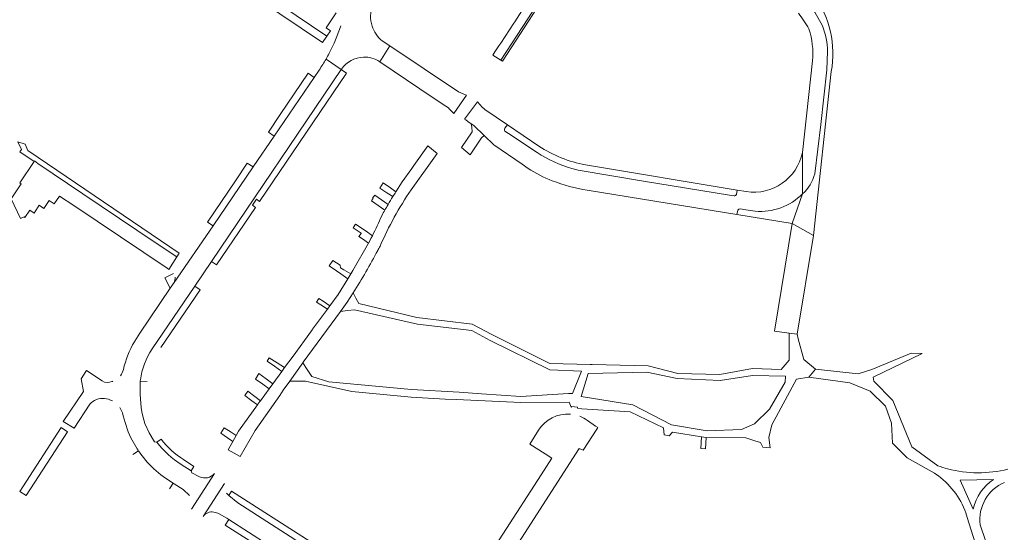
# Model space of a CAD drawing. Header units: metres. Extents: x 166325 to 190320, y 381923 to 404576.
# Tile 411 of 656: x 176877 to 177139, y 387764 to 387901. Entities that reach past the tile are written whole.
import ezdxf

# ---------------------------------------------------------------- set-up
doc = ezdxf.new("R2010")
doc.units = ezdxf.units.M
for name, color, linetype, lineweight in [('B-WE-VH-VERHARDING_ASFALT-GV', 8, 'Continuous', 18), ('B-WE-VH-VERHARDING_BETONSTRAATSTEEN-GV', 8, 'Continuous', 18), ('B-WE-VH-VERHARDING_FUNDERING_ZAND-GV', 8, 'Continuous', 18)]:
    doc.layers.add(name, color=color, linetype=linetype, lineweight=lineweight)

msp = doc.modelspace()

# ---------------------------------------------------------------- linework, layer by layer
at = {"layer": 'B-WE-VH-VERHARDING_ASFALT-GV', "flags": 128}
for points in [[(177012.422, 387905.21), (177009.095, 387900.133), (177008.85, 387899.759), (177005.348, 387894.415), (177004.882, 387893.703), (177003.829, 387892.097), (177003.277, 387891.254), (177005.351, 387889.902), (177012.556, 387900.871)], [(176981.537, 387855.416), (176988.49, 387865.09), (176985.99, 387867.07), (176982.269, 387861.855), (176981.722, 387861.089), (176979.19, 387857.54), (176977.484, 387854.868)], [(176970.724, 387842.163), (176970.209, 387841.222), (176966.07, 387833.92), (176965.543, 387833.06), (176964.743, 387831.752), (176962.19, 387827.58), (176959.96, 387824.56), (176959.314, 387823.685), (176955.36, 387818.33)], [(176955.048, 387817.899), (176950.16, 387811.15), (176947.93, 387808.092), (176947.203, 387807.094), (176944.8, 387803.798), (176943.821, 387802.456), (176941.523, 387799.304), (176941.373, 387799.098), (176940.831, 387798.354), (176940.73, 387798.216), (176935.63, 387791.22), (176934.999, 387790.067), (176934.126, 387788.47), (176932.921, 387786.266), (176936.076, 387784.444), (176940.06, 387791.33), (176946.627, 387800.705), (176947.576, 387802.058), (176949.282, 387804.493), (176952.727, 387809.412), (176952.81, 387809.53), (176962.758, 387823.063), (176964.55, 387825.5), (176966.181, 387828.035)]]:
    msp.add_lwpolyline(points, dxfattribs=at)
at = {"layer": 'B-WE-VH-VERHARDING_ASFALT-GV'}
for points in [[(176973.278, 387840.397, -0.0448817), (176981.537, 387855.416)], [(176976.698, 387853.602, 0.0048713), (176975.416, 387851.465)], [(176977.484, 387854.868, 0.0029884), (176976.698, 387853.602)], [(176974.553, 387849.978, 0.0026713), (176973.731, 387848.522)], [(176975.416, 387851.465, 0.002385), (176974.553, 387849.978)], [(176973.731, 387848.522, -0.0162335), (176971.247, 387843.182)], [(176972.676, 387839.251, 0.0020863), (176973.278, 387840.397)], [(176966.181, 387828.035, 0.0188489), (176972.676, 387839.251)], [(176955.36, 387818.33, -0.0491839), (176955.048, 387817.899)]]:
    msp.add_lwpolyline(points, format="xyb", dxfattribs=at)
at = {"layer": 'B-WE-VH-VERHARDING_BETONSTRAATSTEEN-GV', "flags": 128}
for points in [[(177029.094, 387926.586), (177028.644, 387926.858), (177019.653, 387911.97), (177012.556, 387900.871), (177005.351, 387889.902), (177005.797, 387889.628), (177012.926, 387900.506), (177013.726, 387901.766), (177020.117, 387911.687)], [(176975.913, 387893.668), (176973.209, 387889.475), (176983.862, 387882.3), (176988.477, 387879.192), (176990.797, 387877.629), (176991.479, 387877.17), (176991.678, 387876.964), (176992.93, 387875.66), (176996.307, 387880.554), (176995.537, 387880.888), (176994.172, 387881.48)], [(176962.966, 387887.404), (176928.451, 387836.332), (176929.83, 387835.41), (176940.181, 387850.698), (176939.346, 387851.277), (176940.422, 387852.88), (176941.279, 387852.319), (176964.371, 387886.423)], [(176955.77, 387885.317), (176954.205, 387886.469), (176946.734, 387875.405), (176943.592, 387870.749), (176945.118, 387869.681)], [(177000.253, 387869.229), (177000.962, 387869.881), (176998.22, 387872.52), (176997.536, 387872.987), (176997.645, 387872.073), (176997.795, 387870.811), (176994.964, 387866.674), (176997.26, 387864.75)], [(176882.416, 387864.011), (176879.69, 387865.86), (176878.923, 387867.507), (176876.99, 387868.16), (176877.94, 387866.12), (176877.517, 387865.499), (176881.332, 387862.909), (176881.445, 387863.075), (176882.327, 387862.392), (176894.239, 387854.344), (176903.997, 387847.782), (176913.206, 387841.52), (176919.242, 387837.541), (176919.903, 387838.59)], [(176881.332, 387862.909), (176877.515, 387857.295), (176877.905, 387857), (176875.191, 387852.957), (176877.675, 387847.735), (176878.691, 387848.2), (176878.857, 387848.068), (176880.165, 387849.956), (176881.313, 387849.17), (176882.707, 387851.283), (176883.931, 387850.455), (176885.341, 387852.548), (176886.671, 387851.656), (176888.095, 387853.728), (176891.93, 387851.21), (176916.7, 387834.54), (176917.129, 387834.189), (176919.242, 387837.541), (176913.206, 387841.52), (176903.997, 387847.782), (176894.239, 387854.344), (176882.327, 387862.392), (176881.445, 387863.075)], [(176939.553, 387861.513), (176938.002, 387862.461), (176934.844, 387857.818), (176927.409, 387846.821), (176928.884, 387845.852)], [(177088.46, 387843.25), (177082.841, 387846.4), (177078.155, 387817.775), (177082.066, 387817.278), (177084.181, 387817.01)], [(176962.738, 387834.66), (176962.706, 387835.358), (176960.721, 387836.576), (176959.747, 387835.135), (176961.672, 387833.831), (176962.882, 387833.012), (176964.743, 387831.752), (176965.543, 387833.06), (176963.624, 387834.155)], [(176958.164, 387825.753), (176957.033, 387826.504), (176956.377, 387825.54), (176957.507, 387824.826), (176959.314, 387823.685), (176959.96, 387824.56)], [(176945.927, 387809.355), (176943.82, 387810.683), (176943.316, 387809.792), (176945.26, 387808.443), (176947.203, 387807.094), (176947.93, 387808.092)], [(176943.052, 387805.08), (176941.083, 387806.525), (176940.155, 387805.043), (176942.119, 387803.657), (176943.821, 387802.456), (176944.8, 387803.798)], [(176940, 387800.43), (176938.157, 387801.792), (176937.359, 387800.652), (176939.249, 387799.285), (176940.73, 387798.216), (176940.831, 387798.354), (176941.373, 387799.098), (176941.523, 387799.304)], [(176890.216, 387791.046), (176888.543, 387792.142), (176878.355, 387776.374), (176877.58, 387775.175), (176879.255, 387774.082)], [(176933.735, 387790.883), (176931.876, 387792.082), (176930.929, 387790.657), (176932.764, 387789.402), (176934.126, 387788.47), (176934.999, 387790.067)], [(176933.106, 387774.116), (176935.481, 387772.16), (176964.837, 387753.254), (176965.758, 387754.715), (176933.84, 387775.252)], [(176933.091, 387767.703), (176932.111, 387766.175), (176942.592, 387759.502), (176943.555, 387760.954)]]:
    msp.add_lwpolyline(points, close=True, dxfattribs=at)
for points in [[(176929.608, 387913.78), (176957.997, 387894.554), (176959.141, 387896.25), (176930.365, 387915.801)], [(176930.365, 387915.801), (176959.141, 387896.25), (176960.088, 387897.692), (176958.976, 387898.454), (176961.592, 387902.51)], [(177090.861, 387898.999), (177088.897, 387902.625), (177085.453, 387907.312), (177079.888, 387913.911), (177079.718, 387914.13), (177080.722, 387915.003)], [(176973.209, 387889.475), (176975.913, 387893.668), (176973.872, 387895.03)], [(177088.84, 387859.667), (177090.413, 387872.785), (177092.052, 387887.294), (177092.237, 387892.199)], [(176958.938, 387890.2), (176962.966, 387887.404), (176963.057, 387887.539)], [(176962.966, 387887.404), (176958.938, 387890.2)], [(177088.261, 387889.745), (177085.541, 387865.37), (177085.591, 387854.309)], [(176957.1, 387887.27), (176955.77, 387885.317), (176945.118, 387869.681), (176939.553, 387861.513), (176928.884, 387845.852), (176918.566, 387830.707), (176917.536, 387829.193), (176909.445, 387817.298), (176908.084, 387815.146), (176907.994, 387814.992)], [(176912.731, 387813.07), (176924.021, 387829.777), (176928.451, 387836.332), (176962.966, 387887.404)], [(177085.591, 387854.309), (177082.841, 387846.4), (177088.46, 387843.25), (177093.221, 387886.894)], [(177006.447, 387871.784), (177007.131, 387872.699), (177001.161, 387876.737), (177000.92, 387876.9), (177000.445, 387877.41), (176999.772, 387878.133), (176999.16, 387878.79), (176995.755, 387874.205), (176996.066, 387873.993), (176996.646, 387873.596), (176997.536, 387872.987), (176998.22, 387872.52), (177000.962, 387869.881), (177003.55, 387867.39), (177011.037, 387862.193), (177012.626, 387861.09)], [(177006.442, 387871.02), (177007.468, 387870.342), (177015.058, 387865.325)], [(177007.468, 387870.342), (177006.442, 387871.02)], [(177015.484, 387867.05), (177007.131, 387872.699), (177006.447, 387871.784)], [(177015.058, 387865.325), (177007.468, 387870.342)], [(177085.591, 387854.309), (177085.541, 387865.37)], [(177067.406, 387853.78), (177066.165, 387853.932), (177043.293, 387857.664), (177025.94, 387860.592), (177024.307, 387861.044)], [(177067.998, 387854.125), (177068.186, 387855.35), (177027.871, 387862.04)], [(176976.051, 387855.9), (176974.154, 387857.266), (176973.188, 387855.871), (176975.105, 387854.631), (176976.698, 387853.602)], [(176977.484, 387854.868), (176976.051, 387855.9)], [(177028.372, 387855.27), (177068.141, 387848.794), (177068.426, 387849.948)], [(177070.613, 387854.947), (177068.186, 387855.35), (177067.998, 387854.125)], [(176973.666, 387852.713), (176971.88, 387853.986), (176971.319, 387853.186), (176971.423, 387853.137), (176970.985, 387852.489), (176972.772, 387851.232), (176974.553, 387849.978)], [(176975.416, 387851.465), (176973.666, 387852.713)], [(177068.426, 387849.948), (177068.141, 387848.794), (177082.841, 387846.4), (177085.591, 387854.309)], [(177073.007, 387849.701), (177070.544, 387850.097), (177069.002, 387850.303)], [(176971.247, 387843.182), (176969.552, 387844.372), (176966.805, 387846.301), (176966.154, 387845.253), (176968.246, 387843.836), (176968.228, 387843.81), (176967.627, 387842.955), (176968.579, 387842.317), (176970.209, 387841.222), (176970.724, 387842.163)], [(176918.361, 387833.18), (176916.038, 387832.011), (176917.536, 387829.193), (176918.566, 387830.707)], [(176924.021, 387829.777), (176912.731, 387813.07)], [(176915.041, 387813.473), (176925.458, 387828.829), (176924.021, 387829.777)], [(176899.46, 387804.549), (176895.243, 387807.295), (176895.107, 387807.085), (176893.815, 387805.082), (176894.467, 387801.782), (176889.076, 387793.791), (176891.949, 387791.965), (176896.131, 387798.331)], [(176909.571, 387804.826), (176909.562, 387804.668), (176909.554, 387804.51), (176911.348, 387804.375)], [(176909.554, 387804.51), (176909.562, 387804.668), (176909.571, 387804.826)], [(176913.973, 387788.253), (176913.367, 387788.393), (176911.918, 387790.749), (176910.795, 387793.242), (176910.189, 387795.157)], [(177027.295, 387786.108), (177030.929, 387791.751), (177031.17, 387792.125), (177030.546, 387792.566), (177028.425, 387794.065)], [(177015.365, 387791.417), (177013.091, 387787.75), (177017.151, 387785.14), (177018.955, 387784.046), (177016.124, 387779.606), (177005.902, 387763.786), (176995.96, 387748.375), (176990.775, 387740.29), (176994.788, 387737.664), (177026.199, 387786.543), (177027.295, 387786.108)], [(176907.06, 387789.391), (176908.753, 387786.454), (176908.958, 387786.099)], [(176915.117, 387789.049), (176913.973, 387788.253)], [(176909.043, 387785.975), (176907.595, 387784.967)], [(176920.443, 387782.326), (176923.109, 387780.67), (176923.816, 387781.827), (176921.058, 387783.63)], [(176925.289, 387779.081), (176923.26, 387780.065), (176923.109, 387780.67), (176920.443, 387782.326)], [(176923.156, 387770.409), (176929.252, 387779.898)], [(176917.324, 387775.828), (176918.277, 387777.374)], [(176918.555, 387777.213), (176920.95, 387775.655), (176922.622, 387774.083)], [(176931.944, 387777.301), (176926.255, 387768.501)], [(176933.106, 387774.116), (176932.438, 387774.667)], [(176996.94, 387732.561), (176996.852, 387732.626), (176996.764, 387732.692), (176994.251, 387734.31), (176986.264, 387739.454), (176971.406, 387749.023), (176964.837, 387753.254), (176935.481, 387772.16), (176933.106, 387774.116)], [(176930.555, 387769.21), (176932.6, 387768.02), (176933.091, 387767.703), (176943.555, 387760.954), (176962.052, 387749.022), (176978.267, 387738.563), (176985.852, 387733.67), (176985.943, 387733.609), (176993.99, 387728.22)]]:
    msp.add_lwpolyline(points, dxfattribs=at)
at = {"layer": 'B-WE-VH-VERHARDING_BETONSTRAATSTEEN-GV'}
for points in [[(177093.221, 387886.894, 0.2062727), (177088.631, 387907.08)], [(176971.162, 387898.969, -0.1675141), (176971.276, 387904.449)], [(177084.491, 387902.38, -0.0349223), (177087.289, 387898.213)], [(176962.821, 387899.027, -0.0440509), (176959.769, 387891.712)], [(176973.872, 387895.03, -0.146315), (176971.162, 387898.969)], [(177087.289, 387898.213, -0.0975328), (177088.261, 387889.745)], [(177092.237, 387892.199, 0.1029513), (177090.861, 387898.999)], [(176958.938, 387890.2, -0.0187566), (176957.1, 387887.27)], [(176959.769, 387891.712, -0.0088366), (176958.938, 387890.2)], [(176963.057, 387887.539, -0.2380108), (176968.872, 387890.72)], [(176968.872, 387890.72, -0.1564426), (176973.209, 387889.475)], [(177006.442, 387871.02, -0.3160862), (177006.447, 387871.784)], [(177027.871, 387862.04, -0.1020618), (177015.484, 387867.05)], [(177015.058, 387865.325, 0.072913), (177024.307, 387861.044)], [(177085.541, 387865.37, -0.4050738), (177070.613, 387854.947)], [(177012.626, 387861.09, 0.0533915), (177019.042, 387857.819)], [(177019.042, 387857.819, 0.0492798), (177028.372, 387855.27)], [(177085.591, 387854.309, 0.1442095), (177088.84, 387859.667)], [(177067.998, 387854.125, -0.3250355), (177067.406, 387853.78)], [(177085.591, 387854.309, -0.2186974), (177073.007, 387849.701)], [(177069.002, 387850.303, 0.3277495), (177068.426, 387849.948)], [(176970.724, 387842.163, 0.0027289), (176971.247, 387843.182)], [(176918.566, 387830.707, 0.1035907), (176918.815, 387832.165)], [(176907.994, 387814.992, 0.0758227), (176905.062, 387807.584)], [(176912.731, 387813.07, 0.1144328), (176909.571, 387804.826)], [(176905.062, 387807.584, -0.1011767), (176904.266, 387805.956)], [(176902.003, 387804.4, -0.2520977), (176899.46, 387804.549)], [(176902.283, 387804.494, -0.0192589), (176902.003, 387804.4)], [(176910.189, 387795.157, -0.0591359), (176909.554, 387804.51)], [(176896.131, 387798.331, -0.2585525), (176900.042, 387799.88)], [(176900.042, 387799.88, -0.0997734), (176902.163, 387799.236)], [(176904.126, 387797.464, -0.0665705), (176904.801, 387796.104)], [(176904.801, 387796.104, 0.0475041), (176907.06, 387789.391)], [(177023.878, 387795.713, 0.2807901), (177015.365, 387791.417)], [(177028.425, 387794.065, 0.0622741), (177026.376, 387795.153)], [(176913.973, 387788.253, 0.0815397), (176920.443, 387782.326)], [(176921.058, 387783.63, -0.0955036), (176915.117, 387789.049)], [(176909.043, 387785.975, 0.1109631), (176918.277, 387777.374)], [(176929.252, 387779.898, -0.3450691), (176925.289, 387779.081)], [(176918.277, 387777.374, 0.011201), (176918.555, 387777.213)], [(176926.255, 387768.501, -0.3076876), (176929.106, 387769.64)], [(176929.106, 387769.64, -0.0894201), (176930.555, 387769.21)]]:
    msp.add_lwpolyline(points, format="xyb", dxfattribs=at)
at = {"layer": 'B-WE-VH-VERHARDING_FUNDERING_ZAND-GV', "flags": 128}
for points in [[(177087.227, 387805.602), (177088.994, 387807.672), (177085.951, 387810.287), (177084.429, 387815.753), (177084.181, 387817.01), (177082.066, 387817.278), (177082.013, 387810.096), (177079.915, 387807.615), (177072.245, 387807.906), (177063.59, 387806.24), (177052.461, 387806.546), (177044.517, 387808.548), (177029.683, 387808.939), (177029.142, 387808.951), (177018.39, 387809.19), (177003.037, 387816.933), (176997.808, 387819.687), (176983.039, 387821.402), (176967.607, 387825.167), (176966.891, 387826.606), (176966.181, 387828.035), (176964.55, 387825.5), (176962.758, 387823.063), (176964.599, 387823.254), (176966.536, 387823.455), (176983.212, 387819.638), (176997.692, 387817.947), (177002.522, 387815.277), (177018.378, 387807.541), (177026.821, 387807.185), (177024.456, 387801.24), (177023.366, 387801.176), (177010.748, 387800.426), (177000.212, 387801.157), (176994.324, 387801.565), (176981.637, 387802.299), (176959.655, 387804.274), (176955.191, 387805.73), (176953.922, 387807.626), (176952.727, 387809.412), (176949.282, 387804.493), (176951.783, 387804.496), (176953.509, 387804.499), (176965.759, 387801.788), (176981.55, 387800.204), (176990.586, 387799.701), (176993.633, 387799.592), (177010.735, 387798.852), (177023.571, 387798.922), (177024.049, 387797.551), (177024.163, 387797.535), (177024.2, 387797.775), (177025.799, 387797.558), (177025.776, 387797.315), (177026.905, 387797.161), (177039.748, 387796.352), (177048.605, 387792.108), (177048.78, 387790.21), (177050.147, 387789.982), (177051.064, 387790.964), (177058.771, 387789.68), (177059.981, 387789.478), (177070.534, 387789.439), (177072.902, 387788.66), (177074.427, 387788.159), (177075.032, 387786.93), (177076.975, 387786.8), (177076.605, 387789.48), (177077.426, 387792.911), (177083.973, 387805.043)], [(177026.768, 387800.459), (177028.598, 387806.538), (177044.157, 387806.898), (177052.288, 387805.162), (177063.689, 387804.649), (177072.255, 387806.022), (177081.071, 387805.836), (177081.01, 387804.227), (177076.818, 387797.053), (177072.828, 387793.116), (177069.401, 387791.645), (177060.221, 387791.316), (177050.743, 387792.891), (177040.504, 387798.188)], [(177059.981, 387789.478), (177058.771, 387789.68), (177058.56, 387786.552), (177059.769, 387786.467)]]:
    msp.add_lwpolyline(points, close=True, dxfattribs=at)
for points in [[(177121.562, 387781.984), (177114.645, 387787.047), (177109.632, 387799.339), (177104.502, 387804.482), (177104.324, 387805.541), (177117.344, 387811.883), (177114.498, 387811.934), (177103.966, 387807.587), (177100.404, 387806.401), (177088.994, 387807.672), (177087.227, 387805.602), (177098.168, 387804.046), (177103.6, 387801.803), (177107.624, 387797.875), (177109.269, 387793.363), (177109.527, 387788.018), (177113.397, 387784.112), (177120.634, 387779.99), (177121.008, 387779.777)], [(177130.973, 387770.472), (177127.463, 387778.16), (177136.344, 387778.353)], [(177128.995, 387769.436), (177129.385, 387768.199), (177138.103, 387740.489), (177138.035, 387735.32)], [(177140.846, 387742.627), (177132.765, 387766.295)]]:
    msp.add_lwpolyline(points, dxfattribs=at)
at = {"layer": 'B-WE-VH-VERHARDING_FUNDERING_ZAND-GV'}
for points in [[(177124.16, 387781.178, -0.0216233), (177121.562, 387781.984)], [(177121.008, 387779.777, -0.159987), (177128.995, 387769.436)], [(177140.175, 387781.087, -0.1270473), (177124.16, 387781.178)], [(177136.344, 387778.353, 0.1903238), (177130.973, 387770.472)], [(177132.765, 387766.295, -0.3306757), (177139.251, 387777.535)]]:
    msp.add_lwpolyline(points, format="xyb", dxfattribs=at)

doc.saveas('drawing.dxf')
